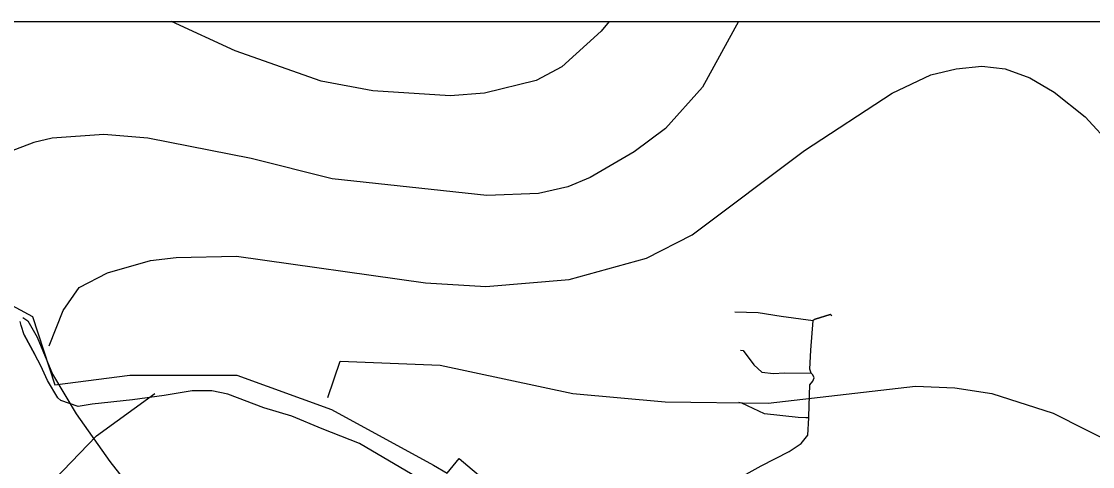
# Model space of a CAD drawing. Extents: x -662620 to -656370, y -1067090 to -1062990.
# Drawn here: x -660600.9 to -660351.6, y -1063093.1 to -1062989.7 of the extents above; entities that cross this region are included whole.
import ezdxf

# ---------------------------------------------------------------- set-up
doc = ezdxf.new("R2010")
doc.units = 0
for name, color, linetype in [('ram', 7, 'Continuous'), ('SDELOVACÍ_VEDENÍ_-_PODZEMNÍ', 7, 'Continuous'), ('VRSTEVNICE_ZDŮRAZNĚNÁ', 7, 'Continuous'), ('VRSTEVNICE_ZÁKLADNÍ', 7, 'Continuous')]:
    doc.layers.add(name, color=color, linetype=linetype)

msp = doc.modelspace()

# ---------------------------------------------------------------- linework, layer by layer
at = {"layer": 'ram'}
msp.add_lwpolyline([(-662620.02, -1067089.66), (-662620.02, -1062989.66), (-656370.02, -1062989.66), (-656370.02, -1067089.66), (-662620.02, -1067089.66)], dxfattribs=at)
at = {"layer": 'SDELOVACÍ_VEDENÍ_-_PODZEMNÍ'}
for points in [[(-660664.77, -1063005.4), (-660654.76, -1063018.49), (-660644.73, -1063028.69), (-660632.91, -1063038.24), (-660614.78, -1063049.41), (-660598.35, -1063058.27), (-660593.14, -1063074.1), (-660575.66, -1063071.91), (-660550.73, -1063071.91), (-660528.72, -1063079.84), (-660504.99, -1063092.83), (-660501.84, -1063094.64), (-660499.02, -1063091.25), (-660481.51, -1063106.07), (-660472.41, -1063113.64), (-660463.13, -1063121.18), (-660457.9, -1063125.09), (-660452.03, -1063129.55), (-660449.2, -1063132.3), (-660447.26, -1063135.21), (-660443.41, -1063142.98), (-660442.07, -1063146.23), (-660436.74, -1063148.77), (-660432.52, -1063151.48)], [(-660434.87, -1063057.19), (-660429.41, -1063057.34), (-660424.1, -1063058.17), (-660416.61, -1063059.15)], [(-660434.87, -1063057.19), (-660429.41, -1063057.34), (-660424.1, -1063058.17), (-660416.61, -1063059.15)], [(-660412.24, -1063058.08), (-660412.63, -1063057.8), (-660416.12, -1063058.85), (-660416.61, -1063059.15)], [(-660412.24, -1063058.08), (-660412.63, -1063057.8), (-660416.12, -1063058.85), (-660416.61, -1063059.15)], [(-660416.12, -1063058.85), (-660412.63, -1063057.8)], [(-660416.12, -1063058.85), (-660412.63, -1063057.8)], [(-660495.88, -1063102.8), (-660500.28, -1063099.94), (-660505.03, -1063097.66), (-660509.92, -1063094.94), (-660522.24, -1063087.79), (-660530.9, -1063084.34), (-660537.99, -1063081.43), (-660544.49, -1063079.46), (-660552.86, -1063076.29), (-660556.58, -1063075.56), (-660561.2, -1063075.56), (-660567.7, -1063076.58), (-660575.05, -1063077.63), (-660584.45, -1063078.6), (-660587.69, -1063079.19), (-660591.71, -1063077.76), (-660592.46, -1063077.11), (-660594.87, -1063073.09), (-660596.39, -1063069.74), (-660597.82, -1063067.06), (-660600.23, -1063062.5), (-660600.97, -1063060.37), (-660601.2, -1063059.37)], [(-660495.88, -1063102.8), (-660500.28, -1063099.94), (-660505.03, -1063097.66), (-660509.92, -1063094.94), (-660522.24, -1063087.79), (-660530.9, -1063084.34), (-660537.99, -1063081.43), (-660544.49, -1063079.46), (-660552.86, -1063076.29), (-660556.58, -1063075.56), (-660561.2, -1063075.56), (-660567.7, -1063076.58), (-660575.05, -1063077.63), (-660584.45, -1063078.6), (-660587.69, -1063079.19), (-660591.71, -1063077.76), (-660592.46, -1063077.11), (-660594.87, -1063073.09), (-660596.39, -1063069.74), (-660597.82, -1063067.06), (-660600.23, -1063062.5), (-660600.97, -1063060.37), (-660601.2, -1063059.37)], [(-660495.88, -1063102.8), (-660500.28, -1063099.94), (-660505.03, -1063097.66), (-660509.92, -1063094.94), (-660522.24, -1063087.79), (-660530.9, -1063084.34), (-660537.99, -1063081.43), (-660544.49, -1063079.46), (-660552.86, -1063076.29), (-660556.58, -1063075.56), (-660561.2, -1063075.56), (-660567.7, -1063076.58), (-660575.05, -1063077.63), (-660584.45, -1063078.6), (-660587.69, -1063079.19), (-660591.71, -1063077.76), (-660592.46, -1063077.11), (-660594.87, -1063073.09), (-660596.39, -1063069.74), (-660597.82, -1063067.06), (-660600.23, -1063062.5), (-660600.97, -1063060.37), (-660601.2, -1063059.37)], [(-660495.88, -1063102.8), (-660500.28, -1063099.94), (-660505.03, -1063097.66), (-660509.92, -1063094.94), (-660522.24, -1063087.79), (-660530.9, -1063084.34), (-660537.99, -1063081.43), (-660544.49, -1063079.46), (-660552.86, -1063076.29), (-660556.58, -1063075.56), (-660561.2, -1063075.56), (-660567.7, -1063076.58), (-660575.05, -1063077.63), (-660584.45, -1063078.6), (-660587.69, -1063079.19), (-660591.71, -1063077.76), (-660592.46, -1063077.11), (-660594.87, -1063073.09), (-660596.39, -1063069.74), (-660597.82, -1063067.06), (-660600.23, -1063062.5), (-660600.97, -1063060.37), (-660601.2, -1063059.37)], [(-660600.61, -1063058.44), (-660599.38, -1063059.22), (-660597.21, -1063063.01), (-660593.69, -1063071.68), (-660588.18, -1063080.9), (-660580.31, -1063091.92), (-660566.32, -1063109.85)], [(-660600.61, -1063058.44), (-660599.38, -1063059.22), (-660597.21, -1063063.01), (-660593.69, -1063071.68), (-660588.18, -1063080.9), (-660580.31, -1063091.92), (-660566.32, -1063109.85)], [(-660600.61, -1063058.44), (-660599.38, -1063059.22), (-660597.21, -1063063.01), (-660593.69, -1063071.68), (-660588.18, -1063080.9), (-660580.31, -1063091.92), (-660566.32, -1063109.85)], [(-660600.61, -1063058.44), (-660599.38, -1063059.22), (-660597.21, -1063063.01), (-660593.69, -1063071.68), (-660588.18, -1063080.9), (-660580.31, -1063091.92), (-660566.32, -1063109.85)], [(-660600.61, -1063058.44), (-660599.38, -1063059.22), (-660597.21, -1063063.01), (-660593.69, -1063071.68), (-660588.18, -1063080.9), (-660580.31, -1063091.92), (-660566.32, -1063109.85)], [(-660600.61, -1063058.44), (-660599.38, -1063059.22), (-660597.21, -1063063.01), (-660593.69, -1063071.68), (-660588.18, -1063080.9), (-660580.31, -1063091.92), (-660566.32, -1063109.85)], [(-660417.04, -1063071.44), (-660417.38, -1063070.45), (-660417.19, -1063066.07), (-660416.61, -1063059.15)], [(-660417.04, -1063071.44), (-660417.38, -1063070.45), (-660417.19, -1063066.07), (-660416.61, -1063059.15)], [(-660600.23, -1063062.5), (-660597.82, -1063067.06)], [(-660600.23, -1063062.5), (-660597.82, -1063067.06)], [(-660597.21, -1063063.01), (-660593.69, -1063071.68)], [(-660597.21, -1063063.01), (-660593.69, -1063071.68)], [(-660433.52, -1063066.1), (-660432.94, -1063066.11), (-660430.4, -1063069.44), (-660428.6, -1063071.17), (-660425.86, -1063071.47), (-660423.31, -1063071.3), (-660417.04, -1063071.44)], [(-660433.52, -1063066.1), (-660432.94, -1063066.11), (-660430.4, -1063069.44), (-660428.6, -1063071.17), (-660425.86, -1063071.47), (-660423.31, -1063071.3), (-660417.04, -1063071.44)], [(-660417.64, -1063081.83), (-660417.62, -1063081.46), (-660417.41, -1063074.12), (-660416.72, -1063073.29), (-660416.37, -1063072.47), (-660416.66, -1063071.81), (-660417.04, -1063071.44)], [(-660417.64, -1063081.83), (-660417.62, -1063081.46), (-660417.41, -1063074.12), (-660416.72, -1063073.29), (-660416.37, -1063072.47), (-660416.66, -1063071.81), (-660417.04, -1063071.44)], [(-660416.72, -1063073.29), (-660416.37, -1063072.47), (-660416.66, -1063071.81)], [(-660416.72, -1063073.29), (-660416.37, -1063072.47), (-660416.66, -1063071.81)], [(-660417.64, -1063081.83), (-660418.33, -1063081.81), (-660420.08, -1063081.7), (-660427.94, -1063080.89), (-660433.25, -1063078.38), (-660433.89, -1063078.23)], [(-660417.64, -1063081.83), (-660418.33, -1063081.81), (-660420.08, -1063081.7), (-660427.94, -1063080.89), (-660433.25, -1063078.38), (-660433.89, -1063078.23)], [(-660434.91, -1063097.81), (-660435.17, -1063096.5), (-660428.72, -1063092.98), (-660422.17, -1063089.64), (-660419.38, -1063087.76), (-660417.82, -1063085.81), (-660417.64, -1063081.83)], [(-660434.91, -1063097.81), (-660435.17, -1063096.5), (-660428.72, -1063092.98), (-660422.17, -1063089.64), (-660419.38, -1063087.76), (-660417.82, -1063085.81), (-660417.64, -1063081.83)], [(-660417.82, -1063085.81), (-660417.64, -1063081.83)], [(-660417.82, -1063085.81), (-660417.64, -1063081.83)], [(-660417.64, -1063081.83), (-660417.62, -1063081.46)], [(-660417.64, -1063081.83), (-660417.62, -1063081.46)]]:
    msp.add_lwpolyline(points, dxfattribs=at)
at = {"layer": 'VRSTEVNICE_ZDŮRAZNĚNÁ'}
for points in [[(-660529.57, -1063077.08), (-660526.73, -1063068.6), (-660503.41, -1063069.54), (-660472.54, -1063076.11), (-660451.1, -1063078.11), (-660427.08, -1063078.4), (-660392.78, -1063074.4), (-660383.63, -1063074.83), (-660375.06, -1063076.11), (-660360.76, -1063080.69), (-660337.89, -1063092.26)], [(-660800.64, -1063233.96), (-660789.85, -1063221.91), (-660777.27, -1063210.9), (-660769.55, -1063205.04), (-660753.83, -1063196.03), (-660724.95, -1063181.03), (-660680.93, -1063161.73), (-660658.35, -1063153.01), (-660640.05, -1063149.58), (-660630.91, -1063146.72), (-660626.62, -1063144.58), (-660619.18, -1063138.29), (-660613.47, -1063130.86), (-660609.47, -1063120.85), (-660602.18, -1063107.27), (-660593.17, -1063096.12), (-660583.45, -1063085.97), (-660569.87, -1063076.11)]]:
    msp.add_lwpolyline(points, dxfattribs=at)
at = {"layer": 'VRSTEVNICE_ZÁKLADNÍ'}
for points in [[(-660464.13, -1062989.66), (-660465.96, -1062991.93), (-660475.11, -1063000.22), (-660481.11, -1063003.36), (-660493.12, -1063006.36), (-660501.12, -1063006.93), (-660519.13, -1063005.79), (-660531.14, -1063003.5), (-660551.15, -1062996.5), (-660565.98, -1062989.66)], [(-660464.13, -1062989.66), (-660465.96, -1062991.93), (-660475.11, -1063000.22), (-660481.11, -1063003.36), (-660493.12, -1063006.36), (-660501.12, -1063006.93), (-660519.13, -1063005.79), (-660531.14, -1063003.5), (-660551.15, -1062996.5), (-660565.98, -1062989.66)], [(-660433.96, -1062989.66), (-660442.38, -1063004.93), (-660450.95, -1063014.51), (-660458.24, -1063019.94)], [(-660433.96, -1062989.66), (-660442.38, -1063004.93), (-660450.95, -1063014.51), (-660458.24, -1063019.94)], [(-660594.41, -1063065.05), (-660591.17, -1063056.82), (-660587.45, -1063051.53), (-660580.88, -1063048.1), (-660570.87, -1063045.24), (-660564.87, -1063044.52), (-660550.86, -1063044.24), (-660506.84, -1063050.38), (-660492.83, -1063051.24), (-660473.39, -1063049.67), (-660455.38, -1063044.67), (-660444.81, -1063039.24), (-660418.65, -1063019.65), (-660398.21, -1063006.36), (-660389.21, -1063002.07), (-660383.35, -1063000.64), (-660377.34, -1063000.07), (-660371.91, -1063000.64), (-660366.19, -1063002.79), (-660360.48, -1063006.08), (-660353.33, -1063011.79), (-660347.04, -1063018.65)], [(-660594.41, -1063065.05), (-660591.17, -1063056.82), (-660587.45, -1063051.53), (-660580.88, -1063048.1), (-660570.87, -1063045.24), (-660564.87, -1063044.52), (-660550.86, -1063044.24), (-660506.84, -1063050.38), (-660492.83, -1063051.24), (-660473.39, -1063049.67), (-660455.38, -1063044.67), (-660444.81, -1063039.24), (-660418.65, -1063019.65), (-660398.21, -1063006.36), (-660389.21, -1063002.07), (-660383.35, -1063000.64), (-660377.34, -1063000.07), (-660371.91, -1063000.64), (-660366.19, -1063002.79), (-660360.48, -1063006.08), (-660353.33, -1063011.79), (-660347.04, -1063018.65)], [(-660458.24, -1063019.94), (-660468.53, -1063025.94), (-660473.68, -1063028.09), (-660480.54, -1063029.66), (-660492.55, -1063030.09), (-660528.57, -1063026.23), (-660547.43, -1063021.51), (-660571.45, -1063016.8), (-660581.74, -1063015.94), (-660593.74, -1063016.8), (-660598.03, -1063017.8), (-660606.61, -1063021.08), (-660616.61, -1063027.37), (-660623.9, -1063035.95), (-660628.33, -1063043.95), (-660631.76, -1063052.39), (-660634.62, -1063062.82)], [(-660458.24, -1063019.94), (-660468.53, -1063025.94), (-660473.68, -1063028.09), (-660480.54, -1063029.66), (-660492.55, -1063030.09), (-660528.57, -1063026.23), (-660547.43, -1063021.51), (-660571.45, -1063016.8), (-660581.74, -1063015.94), (-660593.74, -1063016.8), (-660598.03, -1063017.8), (-660606.61, -1063021.08), (-660616.61, -1063027.37), (-660623.9, -1063035.95), (-660628.33, -1063043.95), (-660631.76, -1063052.39), (-660634.62, -1063062.82)]]:
    msp.add_lwpolyline(points, dxfattribs=at)

doc.saveas('drawing.dxf')
